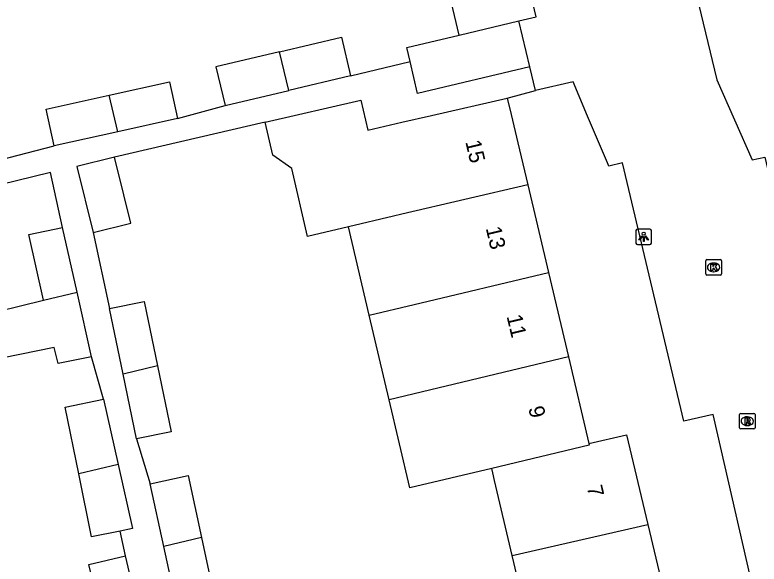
# Model space of a CAD drawing. Extents: x 158038 to 159242, y 380133 to 381214.
# Drawn here: x 158475.04 to 158523.03, y 381056.48 to 381091.9 of the extents above; entities that cross this region are included whole.
import ezdxf

# ---------------------------------------------------------------- set-up
doc = ezdxf.new("R2010")
doc.units = 0
for name, color, linetype in [('IMGEO_Kolk', 7, 'Continuous'), ('IMGEO_Lichtpunt', 7, 'Continuous'), ('IMGEO_Pand', 7, 'Continuous'), ('IMGEO_Pand_nummerreeks', 7, 'Continuous'), ('IMGEO_Parkeervlak_open', 7, 'Continuous'), ('IMGEO_Rioolput', 7, 'Continuous'), ('IMGEO_Voetpad_open', 7, 'Continuous')]:
    doc.layers.add(name, color=color, linetype=linetype)

msp = doc.modelspace()

# ---------------------------------------------------------------- linework, layer by layer
at = {"layer": 'IMGEO_Kolk'}
for p, q in [((158519.598, 381075.193), (158519.598, 381076.045)), ((158519.673, 381076.119), (158520.525, 381076.119)), ((158520.599, 381076.045), (158520.599, 381075.193)), ((158520.086, 381075.899), (158520.111, 381075.899)), ((158520.525, 381075.119), (158519.673, 381075.119)), ((158520.109, 381075.339), (158520.084, 381075.339))]:
    msp.add_line(p, q, dxfattribs=at)
for points in [[(158519.598, 381075.193), (158519.598, 381076.045)], [(158519.673, 381076.119), (158520.525, 381076.119)], [(158520.599, 381076.045), (158520.599, 381075.193)], [(158519.919, 381075.819), (158520.042, 381075.819), (158520.042, 381075.668), (158520.172, 381075.819), (158520.336, 381075.819), (158520.19, 381075.668), (158520.343, 381075.419), (158520.191, 381075.419), (158520.106, 381075.583), (158520.042, 381075.516), (158520.042, 381075.419), (158519.919, 381075.419), (158519.919, 381075.819)], [(158520.525, 381075.119), (158519.673, 381075.119)]]:
    msp.add_lwpolyline(points, dxfattribs=at)
for centre, start, end in [((158519.675, 381076.043), 91.552, 178.448), ((158519.675, 381076.043), 91.552, 178.448), ((158520.523, 381076.043), 1.552, 88.448), ((158520.523, 381076.043), 1.552, 88.448), ((158519.675, 381075.195), 181.552, 268.448), ((158519.675, 381075.195), 181.552, 268.448), ((158520.523, 381075.195), 271.552, 358.448), ((158520.523, 381075.195), 271.552, 358.448)]:
    msp.add_arc(centre, 0.0765, start, end, dxfattribs=at)
for centre, major_axis, ratio, start_param, end_param in [((158520.085, 381075.619), (-0.387, 0.002), 0.722429, 4.712389, 7.853982), ((158520.11, 381075.619), (-0.39, 0.002), 0.717154, 1.570796, 4.712389)]:
    msp.add_ellipse(centre, major_axis=major_axis, ratio=ratio, start_param=start_param, end_param=end_param, dxfattribs=at)
at = {"layer": 'IMGEO_Lichtpunt'}
for p, q in [((158515.093, 381077.99), (158515.093, 381077.183)), ((158515.093, 381077.99), (158515.093, 381077.183)), ((158515.995, 381078.085), (158515.187, 381078.085)), ((158515.995, 381078.085), (158515.187, 381078.085)), ((158516.089, 381077.183), (158516.089, 381077.99)), ((158516.089, 381077.183), (158516.089, 381077.99)), ((158515.187, 381077.089), (158515.995, 381077.089)), ((158515.187, 381077.089), (158515.995, 381077.089))]:
    msp.add_line(p, q, dxfattribs=at)
for points in [[(158515.467, 381077.654), (158515.506, 381077.626), (158515.318, 381077.364), (158515.28, 381077.391), (158515.467, 381077.654)], [(158515.569, 381077.606), (158515.616, 381077.606), (158515.616, 381077.284), (158515.569, 381077.284), (158515.569, 381077.606)], [(158515.679, 381077.626), (158515.717, 381077.653), (158515.904, 381077.391), (158515.865, 381077.363), (158515.679, 381077.626)]]:
    msp.add_lwpolyline(points, dxfattribs=at)
msp.add_circle((158515.592, 381077.788), 0.0994, dxfattribs=at)
for centre, start, end in [((158515.187, 381077.99), 90, 180), ((158515.187, 381077.99), 90, 180), ((158515.995, 381077.99), 0, 90), ((158515.995, 381077.99), 0, 90), ((158515.187, 381077.183), 180, 270), ((158515.187, 381077.183), 180, 270), ((158515.995, 381077.183), 270, 0), ((158515.995, 381077.183), 270, 360)]:
    msp.add_arc(centre, 0.0946, start, end, dxfattribs=at)
at = {"layer": 'IMGEO_Pand'}
for points in [[(158503.682, 381090.593), (158507.539, 381091.506)], [(158508.239, 381088.547), (158507.539, 381091.506)], [(158492.107, 381089.523), (158496.095, 381090.467), (158496.684, 381087.977)], [(158500.529, 381088.887), (158500.314, 381089.796), (158503.682, 381090.593)], [(158492.107, 381089.523), (158488.003, 381088.553), (158488.593, 381086.063)], [(158492.702, 381087.035), (158492.107, 381089.523)], [(158508.239, 381088.547), (158501.014, 381086.838), (158500.529, 381088.887)], [(158496.684, 381087.977), (158492.702, 381087.035)], [(158481.122, 381086.724), (158485.015, 381087.579), (158485.535, 381085.21)], [(158488.593, 381086.063), (158492.702, 381087.035)], [(158477.573, 381083.462), (158477.053, 381085.83), (158481.122, 381086.724)], [(158481.686, 381084.365), (158481.122, 381086.724)], [(158491.184, 381084.982), (158497.361, 381086.411), (158497.812, 381084.463), (158500, 381084.974), (158501.912, 381085.421), (158506.785, 381086.539)], [(158506.785, 381086.539), (158507.038, 381085.469), (158507.466, 381083.659), (158508.111, 381080.932)], [(158485.535, 381085.21), (158481.686, 381084.365)], [(158496.547, 381078.231), (158493.916, 381077.608), (158492.901, 381081.992), (158491.677, 381082.854), (158491.184, 381084.982)], [(158481.686, 381084.365), (158477.573, 381083.462)], [(158481.459, 381082.734), (158479.031, 381082.127), (158480.094, 381077.874)], [(158480.094, 381077.874), (158482.522, 381078.48), (158482.07, 381080.289), (158481.459, 381082.734)], [(158508.111, 381080.932), (158500, 381079.046), (158499.449, 381078.918), (158496.547, 381078.231)], [(158508.111, 381080.932), (158509.445, 381075.295)], [(158476.891, 381073.501), (158475.949, 381077.747), (158478.123, 381078.19)], [(158479.048, 381074.022), (158478.123, 381078.19)], [(158497.89, 381072.53), (158496.547, 381078.231)], [(158497.89, 381072.53), (158500.796, 381073.225), (158509.445, 381075.295)], [(158509.445, 381075.295), (158510.734, 381069.844)], [(158476.891, 381073.501), (158479.048, 381074.022)], [(158479.975, 381069.848), (158479.048, 381074.022)], [(158479.975, 381069.848), (158477.836, 381069.413), (158477.569, 381070.449), (158473.135, 381069.546), (158472.493, 381072.44), (158476.891, 381073.501)], [(158481.149, 381072.966), (158483.381, 381073.427), (158484.239, 381069.262)], [(158482.022, 381068.732), (158481.149, 381072.966)], [(158499.174, 381067.081), (158497.89, 381072.53)], [(158510.734, 381069.844), (158499.174, 381067.081)], [(158510.734, 381069.844), (158512.056, 381064.255)], [(158484.239, 381069.262), (158482.022, 381068.732)], [(158484.239, 381069.262), (158485.115, 381065.015), (158482.883, 381064.555)], [(158482.883, 381064.555), (158482.022, 381068.732)], [(158479.159, 381062.3), (158478.28, 381066.611), (158480.766, 381067.117)], [(158480.766, 381067.117), (158481.701, 381062.907)], [(158505.791, 381062.656), (158500.512, 381061.399), (158499.174, 381067.081)], [(158512.056, 381064.255), (158514.486, 381064.83), (158515.854, 381059.049)], [(158512.056, 381064.255), (158512.08, 381064.154), (158505.791, 381062.656)], [(158481.701, 381062.907), (158479.159, 381062.3)], [(158481.701, 381062.907), (158482.618, 381058.775), (158481.839, 381058.616)], [(158507.119, 381057.043), (158505.976, 381061.873), (158505.856, 381062.38), (158505.791, 381062.656)], [(158481.839, 381058.616), (158479.986, 381058.239), (158479.159, 381062.3)], [(158483.766, 381061.666), (158486.206, 381062.195), (158487.073, 381058.197)], [(158484.645, 381057.619), (158483.766, 381061.666)], [(158507.119, 381057.043), (158515.854, 381059.049)], [(158515.854, 381059.049), (158517.181, 381053.438), (158513.59, 381052.613)], [(158487.073, 381058.197), (158484.645, 381057.619)], [(158487.073, 381058.197), (158488.008, 381053.89), (158487.033, 381053.679)], [(158487.033, 381053.679), (158485.569, 381053.361), (158484.645, 381057.619)], [(158483.084, 381053.169), (158480.733, 381052.611), (158479.819, 381056.47), (158482.17, 381057.029)], [(158483.084, 381053.169), (158482.17, 381057.029)], [(158508.446, 381051.432), (158508.391, 381051.665), (158508.232, 381052.336), (158507.119, 381057.043)]]:
    msp.add_lwpolyline(points, dxfattribs=at)
at = {"layer": 'IMGEO_Parkeervlak_open'}
msp.add_lwpolyline([(158503.682, 381090.593), (158501.881, 381098.216)], dxfattribs=at)
at = {"layer": 'IMGEO_Rioolput'}
for p, q in [((158521.771, 381065.275), (158521.771, 381066.127)), ((158521.846, 381066.201), (158522.698, 381066.201)), ((158522.259, 381065.981), (158522.284, 381065.981)), ((158522.772, 381066.127), (158522.772, 381065.275)), ((158522.282, 381065.421), (158522.257, 381065.421)), ((158522.698, 381065.201), (158521.846, 381065.201))]:
    msp.add_line(p, q, dxfattribs=at)
for points in [[(158521.771, 381065.275), (158521.771, 381066.127)], [(158521.846, 381066.201), (158522.698, 381066.201)], [(158522.36, 381065.899), (158522.108, 381065.901), (158522.108, 381065.501)], [(158522.772, 381066.127), (158522.772, 381065.275)], [(158522.108, 381065.501), (158522.232, 381065.501), (158522.232, 381065.663), (158522.243, 381065.663)], [(158522.286, 381065.82), (158522.232, 381065.82), (158522.232, 381065.739)], [(158522.232, 381065.739), (158522.284, 381065.739)], [(158522.29, 381065.634), (158522.361, 381065.501), (158522.501, 381065.501), (158522.436, 381065.627)], [(158522.698, 381065.201), (158521.846, 381065.201)]]:
    msp.add_lwpolyline(points, dxfattribs=at)
for centre, radius, start, end in [((158521.848, 381066.125), 0.0765, 91.552, 178.448), ((158521.848, 381066.125), 0.0765, 91.552, 178.448), ((158522.359, 381065.789), 0.109, 350.3612, 89.416), ((158522.696, 381066.125), 0.0765, 1.552, 88.448), ((158522.696, 381066.125), 0.0765, 1.552, 88.448), ((158522.242, 381065.61), 0.0533, 26.0293, 88.6989), ((158522.268, 381065.928), 0.19, 274.7715, 282.9687), ((158522.292, 381065.724), 0.0964, 77.0061, 93.1865), ((158522.306, 381065.781), 0.0378, 276.6634, 79.6772), ((158522.357, 381065.789), 0.112, 277.5842, 350.9817), ((158522.341, 381065.574), 0.108, 29.5134, 73.7905), ((158521.848, 381065.277), 0.0765, 181.552, 268.448), ((158521.848, 381065.277), 0.0765, 181.552, 268.448), ((158522.696, 381065.277), 0.0765, 271.552, 358.448), ((158522.696, 381065.277), 0.0765, 271.552, 358.448)]:
    msp.add_arc(centre, radius, start, end, dxfattribs=at)
for centre, major_axis, ratio, start_param, end_param in [((158522.258, 381065.701), (-0.387, 0.002), 0.722429, 4.712389, 7.853982), ((158522.283, 381065.701), (-0.39, 0.002), 0.717154, 1.570796, 4.712389)]:
    msp.add_ellipse(centre, major_axis=major_axis, ratio=ratio, start_param=start_param, end_param=end_param, dxfattribs=at)
at = {"layer": 'IMGEO_Voetpad_open'}
for points in [[(158503.237, 381123.834), (158503.277, 381123.844), (158507.752, 381113.932), (158508.633, 381114.152), (158510.661, 381109.122), (158511.544, 381109.339), (158514.302, 381098.229), (158516.781, 381092.662), (158518.989, 381093.169), (158520.3, 381087.72), (158522.585, 381082.557), (158523.407, 381082.715), (158524.726, 381077.104), (158525.608, 381077.301), (158529.048, 381069.021), (158532.148, 381069.695)], [(158507.539, 381091.506), (158508.658, 381091.771), (158507.67, 381095.946), (158506.854, 381099.393), (158501.881, 381098.216)], [(158496.684, 381087.977), (158500.529, 381088.887)], [(158508.617, 381087.033), (158508.239, 381088.547)], [(158521.984, 381042.662), (158521.4, 381054.113), (158522.744, 381054.494), (158520.064, 381066.134), (158518.177, 381065.692), (158514.23, 381082.37), (158513.346, 381082.143), (158513.25, 381082.369), (158511.975, 381085.373), (158511.036, 381087.587), (158508.617, 381087.033)], [(158506.785, 381086.539), (158508.617, 381087.033)], [(158485.535, 381085.21), (158488.593, 381086.063)], [(158491.184, 381084.982), (158481.459, 381082.734)], [(158474.077, 381082.564), (158477.573, 381083.462)], [(158478.123, 381078.19), (158477.337, 381081.733), (158464.428, 381078.584)], [(158480.094, 381077.874), (158481.149, 381072.966)], [(158480.766, 381067.117), (158479.975, 381069.848)], [(158482.883, 381064.555), (158483.766, 381061.666)], [(158482.17, 381057.029), (158481.839, 381058.616)]]:
    msp.add_lwpolyline(points, dxfattribs=at)

# ---------------------------------------------------------------- texts
at = {"layer": 'IMGEO_Pand_nummerreeks'}
for s, rotation, p in [('15', 283.3096, (158504.084, 381083.715)), ('13', 283.3096, (158505.401, 381078.144)), ('11', 283.308, (158506.744, 381072.462)), ('9', 283.3096, (158508.142, 381066.554)), ('7', 283.3096, (158511.915, 381061.452))]:
    msp.add_text(s, height=1, rotation=rotation, dxfattribs=at).set_placement(p)

doc.saveas('drawing.dxf')
